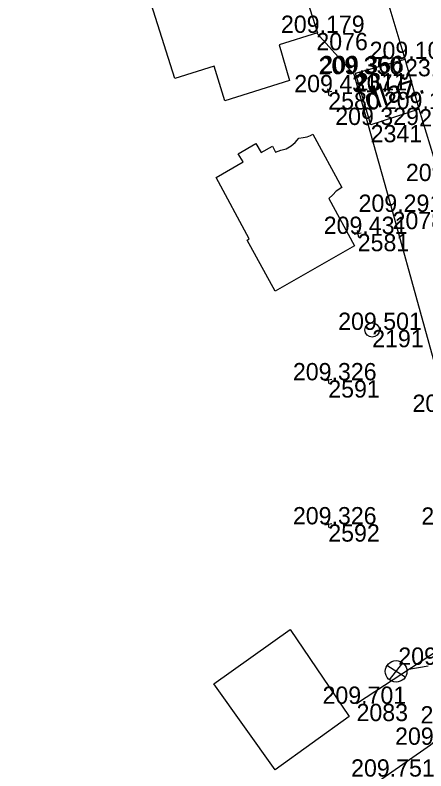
# Model space of a CAD drawing. Extents: x -556590 to -554855, y -1137918 to -1135717.
# Drawn here: x -555011.7 to -554983.2, y -1137357.1 to -1137304.6 of the extents above; entities that cross this region are included whole.
import ezdxf

# ---------------------------------------------------------------- set-up
doc = ezdxf.new("R2010")
doc.units = 0
for name, color, linetype in [('Vrstva 17', 7, 'Continuous'), ('Vrstva 23', 7, 'Continuous'), ('Vrstva 25', 7, 'Continuous'), ('Vrstva 36', 7, 'Continuous'), ('Vrstva 49', 7, 'Continuous'), ('Vrstva 51', 7, 'Continuous'), ('Vrstva 60', 7, 'Continuous'), ('Vrstva 61', 7, 'Continuous')]:
    doc.layers.add(name, color=color, linetype=linetype)

msp = doc.modelspace()

# ---------------------------------------------------------------- linework, layer by layer
at = {"layer": 'Vrstva 17'}
msp.add_lwpolyline([(-554990.826, -1137305.882), (-554988.22, -1137308.751), (-554985.543, -1137318.306), (-554981.714, -1137332.192), (-554979.485, -1137341.805), (-554978.495, -1137345.818), (-554979.756, -1137347.019), (-554988.041, -1137352.46)], dxfattribs=at)
at = {"layer": 'Vrstva 23'}
for points in [[(-555001.443, -1137270.389), (-554994.396, -1137287.723), (-554996.287, -1137288.452), (-554990.752, -1137305.874), (-554993.395, -1137306.708), (-554992.699, -1137309.185), (-554997.164, -1137310.589), (-554997.913, -1137308.185), (-555000.641, -1137309.05), (-555006.14, -1137291.642), (-555004.803, -1137291.24), (-555011.71, -1137274.605), (-555001.443, -1137270.389)], [(-554991.074, -1137312.906), (-554989.06, -1137316.625), (-554989.446, -1137316.864), (-554989.692, -1137317.12), (-554989.957, -1137317.378), (-554988.188, -1137320.659), (-554993.685, -1137323.802), (-554995.622, -1137320.267), (-554995.484, -1137320.182), (-554997.775, -1137315.915), (-554995.908, -1137314.842), (-554996.242, -1137314.27), (-554995.012, -1137313.557), (-554994.664, -1137314.178), (-554993.873, -1137313.745), (-554993.649, -1137314.155), (-554993.3, -1137314.034), (-554992.929, -1137313.921), (-554992.575, -1137313.715), (-554992.299, -1137313.489), (-554992.149, -1137313.334), (-554992.03, -1137313.184), (-554991.741, -1137313.153), (-554991.467, -1137313.087), (-554991.222, -1137312.994), (-554991.074, -1137312.906)], [(-554992.64, -1137347.307), (-554988.554, -1137353.337), (-554993.678, -1137357.052), (-554997.927, -1137351.064), (-554992.64, -1137347.307)]]:
    msp.add_lwpolyline(points, dxfattribs=at)
at = {"layer": 'Vrstva 25'}
for p, q in [((-554984.664, -1137350.605), (-554985.933, -1137349.81)), ((-554985.76, -1137350.797), (-554984.837, -1137349.618)), ((-554984.561, -1137350.078), (-554983.084, -1137349.819))]:
    msp.add_line(p, q, dxfattribs=at)
msp.add_circle((-554985.299, -1137350.207), 0.749, dxfattribs=at)
at = {"layer": 'Vrstva 36'}
msp.add_circle((-554986.956, -1137326.502), 0.5, dxfattribs=at)
at = {"layer": 'Vrstva 49'}
for p, q in [((-554989.754, -1137309.953), (-554990.246, -1137310.047)), ((-554990.047, -1137309.754), (-554989.953, -1137310.246)), ((-554987.712, -1137319.791), (-554988.204, -1137319.885)), ((-554988.005, -1137319.592), (-554987.911, -1137320.084)), ((-554990.047, -1137329.754), (-554989.953, -1137330.246)), ((-554989.754, -1137329.953), (-554990.246, -1137330.047)), ((-554990.047, -1137339.754), (-554989.953, -1137340.246)), ((-554989.754, -1137339.953), (-554990.246, -1137340.047))]:
    msp.add_line(p, q, dxfattribs=at)
at = {"layer": 'Vrstva 51'}
for points in [[(-554990.63, -1137360.757), (-554986.061, -1137357.513), (-554982.918, -1137355.304), (-554981.153, -1137353.824), (-554979.47, -1137351.818), (-554977.899, -1137349.473), (-554976.839, -1137347.449), (-554976.197, -1137345.037), (-554976.109, -1137343.239), (-554976.396, -1137340.902), (-554977.828, -1137333.365), (-554979.78, -1137325.474), (-554982.165, -1137316.167), (-554983.7, -1137311.174), (-554984.68, -1137307.694), (-554986.819, -1137300.505), (-554989.303, -1137292.162), (-554990.959, -1137287.946), (-554992.789, -1137283.491), (-554996.889, -1137272.7)], [(-554988.109, -1137308.675), (-554984.68, -1137307.694)], [(-554983.7, -1137311.174), (-554987.061, -1137312.275), (-554988.109, -1137308.675)]]:
    msp.add_lwpolyline(points, dxfattribs=at)
at = {"layer": 'Vrstva 60'}
for p, q in [((-554990.826, -1137305.882), (-554990.826, -1137305.882)), ((-554984.68, -1137307.694), (-554984.68, -1137307.694)), ((-554988.22, -1137308.751), (-554988.22, -1137308.751)), ((-554988.109, -1137308.675), (-554988.109, -1137308.675)), ((-554990, -1137310), (-554990, -1137310)), ((-554983.7, -1137311.174), (-554983.7, -1137311.174)), ((-554987.061, -1137312.275), (-554987.061, -1137312.275)), ((-554985.543, -1137318.306), (-554985.543, -1137318.306)), ((-554987.958, -1137319.838), (-554987.958, -1137319.838)), ((-554986.956, -1137326.502), (-554986.956, -1137326.502)), ((-554990, -1137330), (-554990, -1137330)), ((-554990, -1137340), (-554990, -1137340)), ((-554988.041, -1137352.46), (-554988.041, -1137352.46))]:
    msp.add_line(p, q, dxfattribs=at)

# ---------------------------------------------------------------- texts
at = {"layer": 'Vrstva 51'}
msp.add_text('dlaž.', height=1.5, rotation=18.1378, dxfattribs=at).set_placement((-554987.231, -1137311.322))
at = {"layer": 'Vrstva 60'}
for s, p in [('2076', (-554990.826, -1137307.082)), ('2312', (-554984.68, -1137308.894)), ('2077', (-554988.22, -1137309.951)), ('2311', (-554988.109, -1137309.875)), ('2580', (-554990, -1137311.2)), ('2327', (-554983.7, -1137312.374)), ('2341', (-554987.061, -1137313.475)), ('2078', (-554985.543, -1137319.506)), ('2581', (-554987.958, -1137321.038)), ('2191', (-554986.956, -1137327.702)), ('2591', (-554990, -1137331.2)), ('2592', (-554990, -1137341.2)), ('2083', (-554988.041, -1137353.66))]:
    msp.add_text(s, height=1.2, dxfattribs=at).set_placement(p)
at = {"layer": 'Vrstva 61'}
for s, p in [('209.179', (-554993.28, -1137305.882)), ('209.103', (-554987.132, -1137307.694)), ('209.350', (-554990.671, -1137308.751)), ('209.366', (-554990.561, -1137308.675)), ('209.431', (-554992.357, -1137310)), ('209.162', (-554986.148, -1137311.174)), ('209.329', (-554989.515, -1137312.275)), ('209.053', (-554984.617, -1137316.167)), ('209.291', (-554987.9, -1137318.306)), ('209.431', (-554990.315, -1137319.838)), ('209.501', (-554989.313, -1137326.502)), ('209.326', (-554992.452, -1137330)), ('209.252', (-554984.162, -1137332.192)), ('209.326', (-554992.452, -1137340)), ('209.317', (-554983.548, -1137340.023)), ('209.919', (-554985.144, -1137349.75)), ('209.701', (-554990.398, -1137352.46)), ('209.606', (-554983.605, -1137353.824)), ('209.670', (-554985.369, -1137355.304)), ('209.751', (-554988.418, -1137357.513))]:
    msp.add_text(s, height=1.2, dxfattribs=at).set_placement(p)

doc.saveas('drawing.dxf')
